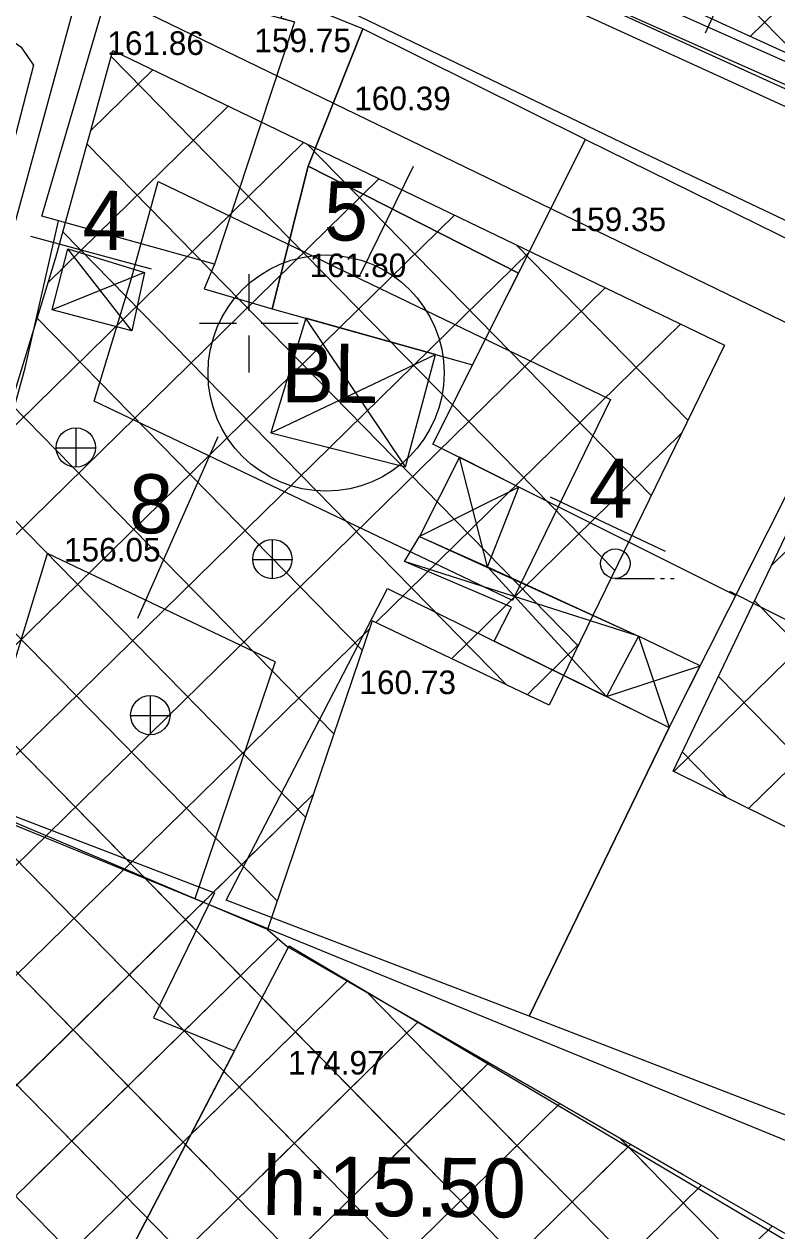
# Model space of a CAD drawing. Extents: x 419677 to 421689, y 4450851 to 4452923.
# Drawn here: x 420488.6 to 420526.8, y 4451753.9 to 4451815.2 of the extents above; entities that cross this region are included whole.
import ezdxf

# ---------------------------------------------------------------- set-up
doc = ezdxf.new("R2010")
doc.units = 0
for name, color, linetype in [('AA_HH', 7, 'Continuous'), ('Level 15', 7, 'Continuous'), ('Level 20', 7, 'Continuous'), ('Level 27', 7, 'Continuous'), ('Level 30', 7, 'Continuous'), ('Level 31', 7, 'Continuous'), ('Level 34', 7, 'Continuous'), ('Level 57', 7, 'Continuous'), ('Level 62', 7, 'Continuous')]:
    doc.layers.add(name, color=color, linetype=linetype)

msp = doc.modelspace()

# ---------------------------------------------------------------- linework, layer by layer
at = {"layer": 'AA_HH'}
for p, q in [((420494.049, 4451799.617), (420490.795, 4451803.78)), ((420494.704, 4451802.577), (420489.997, 4451800.686)), ((420500, 4451802.5), (420500, 4451800.625)), ((420497.5, 4451800), (420499.375, 4451800)), ((420500, 4451800), (420500, 4451800)), ((420500.625, 4451800), (420502.5, 4451800)), ((420507.958, 4451792.695), (420502.901, 4451800.257)), ((420500, 4451799.375), (420500, 4451797.5)), ((420501.121, 4451794.435), (420509.488, 4451798.417)), ((420491.222, 4451792.677), (420491.222, 4451794.677)), ((420490.202, 4451793.667), (420492.202, 4451793.667)), ((420512.123, 4451787.626), (420510.705, 4451793.185)), ((420513.718, 4451791.676), (420508.67, 4451789.167)), ((420501.211, 4451787.007), (420501.211, 4451789.007)), ((420508.67, 4451789.167), (420519.813, 4451784.097)), ((420500.191, 4451787.997), (420502.191, 4451787.997)), ((420519.813, 4451784.097), (420507.909, 4451787.898)), ((420518.175, 4451781.031), (420512.123, 4451787.626)), ((420518.626, 4451787.033), (420520.626, 4451787.033)), ((420520.926, 4451787.033), (420521.126, 4451787.033)), ((420521.426, 4451787.033), (420521.626, 4451787.033)), ((420519.813, 4451784.097), (420521.361, 4451779.457)), ((420518.175, 4451781.031), (420522.941, 4451782.589)), ((420495.008, 4451779.081), (420495.008, 4451781.081)), ((420493.988, 4451780.071), (420495.988, 4451780.071))]:
    msp.add_line(p, q, dxfattribs=at)
for points in [[(420551.918, 4451842.93), (420558.372, 4451856.973), (420558.973, 4451858.155), (420590.573, 4451844.829), (420609.742, 4451837.106), (420610.063, 4451835.933), (420609.25, 4451833.858), (420600.884, 4451813.672), (420587.538, 4451784.255), (420587.047, 4451783.952), (420550.421, 4451801.85), (420510.19, 4451819.713), (420503.919, 4451822.808)], [(420487.081, 4451801.394), (420492.592, 4451821.503), (420492.782, 4451821.776), (420519.418, 4451808.969), (420546.492, 4451796.107), (420583.942, 4451778.504), (420584.277, 4451778.372), (420584.445, 4451777.426), (420579.925, 4451768.104), (420566.033, 4451737.487), (420555.566, 4451714.367), (420554.398, 4451712.351), (420553.51, 4451711.483), (420552.865, 4451711.306), (420551.568, 4451711.331), (420549.773, 4451711.932), (420526.681, 4451725.453), (420502.121, 4451738.644), (420475.545, 4451752.984)], [(420488.629, 4451797.727), (420490.32, 4451805.208)], [(420487.385, 4451793.162), (420488.629, 4451797.727)]]:
    msp.add_lwpolyline(points, dxfattribs=at)
for points in [[(420537.909, 4451831.457), (420534.1, 4451810.244), (420514.286, 4451819.09), (420523.548, 4451838.099)], [(420502.317, 4451815.322), (420498.248, 4451803.007), (420489.482, 4451805.441), (420493.101, 4451817.812)], [(420505.794, 4451814.965), (420502.042, 4451816.475), (420501.625, 4451815.509), (420502.317, 4451815.322), (420498.248, 4451803.007), (420497.731, 4451801.743), (420501.185, 4451800.736), (420503.011, 4451807.985)], [(420505.794, 4451814.965), (420503.011, 4451807.985), (420513.706, 4451802.541), (420517.112, 4451809.341)], [(420524.741, 4451786.159), (420509.356, 4451793.859), (420517.112, 4451809.341), (420532.365, 4451801.823), (420531.406, 4451799.373)], [(420503.011, 4451807.985), (420501.185, 4451800.736), (420511.376, 4451797.89), (420513.706, 4451802.541)], [(420494.704, 4451802.577), (420494.049, 4451799.617), (420489.997, 4451800.686), (420490.795, 4451803.78)], [(420501.121, 4451794.435), (420507.958, 4451792.695), (420509.488, 4451798.417), (420502.901, 4451800.257)], [(420531.406, 4451799.373), (420545.57, 4451792.836), (420540.219, 4451782.004), (420539.822, 4451780.928), (420533.555, 4451768.443), (420528.172, 4451759.412), (420514.245, 4451764.788), (420521.361, 4451779.457)], [(420512.123, 4451787.626), (420513.718, 4451791.676), (420510.705, 4451793.185), (420508.67, 4451789.167)], [(420512.123, 4451787.626), (420519.813, 4451784.097), (420518.175, 4451781.031), (420512.47, 4451783.848), (420513.359, 4451785.575), (420507.909, 4451787.898), (420508.67, 4451789.167)], [(420507.044, 4451786.528), (420521.361, 4451779.457), (420514.245, 4451764.788), (420498.84, 4451770.686)], [(420519.813, 4451784.097), (420518.175, 4451781.031), (420521.361, 4451779.457), (420522.941, 4451782.589)], [(420492.844, 4451750.709), (420477.389, 4451757.316), (420482.842, 4451776.962), (420498.262, 4451771.061), (420495.146, 4451764.707), (420499.268, 4451763.035)], [(420527.904, 4451753.033), (420518.966, 4451735.259), (420492.844, 4451750.709), (420502.043, 4451768.358)]]:
    msp.add_lwpolyline(points, close=True, dxfattribs=at)
for centre, radius in [((420491.207, 4451793.685), 1), ((420501.195, 4451788.016), 1), ((420518.626, 4451787.783), 0.75), ((420494.993, 4451780.089), 1)]:
    msp.add_circle(centre, radius, dxfattribs=at)
at = {"layer": 'Level 15'}
for points in [[(420546.372, 4451834.887), (420545.087, 4451831.892), (420538.676, 4451831.778), (420534.31, 4451808.711), (420515.765, 4451817.142), (420539.209, 4451867.294), (420462.902, 4451896.326), (420453.731, 4451868.879), (420405.398, 4451887.474), (420414.132, 4451911.018)], [(420546.372, 4451834.887), (420545.087, 4451831.892), (420538.676, 4451831.778), (420534.31, 4451808.711), (420515.765, 4451817.142), (420539.209, 4451867.294), (420462.902, 4451896.326), (420453.731, 4451868.879), (420405.398, 4451887.474), (420414.132, 4451911.018)], [(420222.223, 4451877.252), (420228.074, 4451876.266), (420248.804, 4451863.57), (420326.139, 4451846.113), (420346.529, 4451843.843), (420371.043, 4451837.282), (420436.77, 4451811.189), (420449.418, 4451804.129), (420449.587, 4451794.894), (420481.387, 4451791.18), (420478.447, 4451778.441), (420529.287, 4451757.66), (420547.217, 4451742.896), (420596.402, 4451716.716)]]:
    msp.add_lwpolyline(points, dxfattribs=at)
at = {"layer": 'Level 20'}
for p, q in [((420526.044, 4451820.921), (420523.188, 4451814.746)), ((420526.044, 4451820.921), (420523.188, 4451814.746)), ((420505.675, 4451802.495), (420508.375, 4451807.981)), ((420505.675, 4451802.495), (420508.375, 4451807.981)), ((420495.399, 4451807.197), (420518.378, 4451796.121)), ((420495.399, 4451807.197), (420518.378, 4451796.121)), ((420495.058, 4451802.747), (420488.919, 4451804.412)), ((420495.058, 4451802.747), (420488.919, 4451804.412)), ((420498.428, 4451794.233), (420494.342, 4451785.003)), ((420498.428, 4451794.233), (420494.342, 4451785.003)), ((420515.309, 4451791.17), (420521.161, 4451788.416)), ((420515.309, 4451791.17), (420521.161, 4451788.416)), ((420530.129, 4451783.5), (420524.446, 4451786.359)), ((420530.129, 4451783.5), (420524.446, 4451786.359))]:
    msp.add_line(p, q, dxfattribs=at)
for points in [[(420492.132, 4451796.038), (420494.024, 4451802.22), (420495.399, 4451807.197)], [(420492.132, 4451796.038), (420494.024, 4451802.22), (420495.399, 4451807.197)], [(420518.378, 4451796.121), (420513.405, 4451785.902), (420492.132, 4451796.038)], [(420518.378, 4451796.121), (420513.405, 4451785.902), (420492.132, 4451796.038)], [(420485.866, 4451775.568), (420489.765, 4451788.304)], [(420485.866, 4451775.568), (420489.765, 4451788.304)], [(420501.334, 4451782.792), (420489.765, 4451788.304)], [(420501.334, 4451782.792), (420489.765, 4451788.304)], [(420501.334, 4451782.792), (420497.252, 4451770.754)], [(420501.334, 4451782.792), (420497.252, 4451770.754)]]:
    msp.add_lwpolyline(points, dxfattribs=at)
at = {"layer": 'Level 27'}
msp.add_line((420493.09, 4451813.86), (420524.17, 4451798.88), dxfattribs=at)
msp.add_line((420493.09, 4451813.86), (420524.17, 4451798.88), dxfattribs=at)
for points in [[(420563.42, 4451797.05), (420550.616, 4451802.798), (420534.215, 4451810.585), (420514.686, 4451819.517), (420497.23, 4451827.71)], [(420563.42, 4451797.05), (420550.616, 4451802.798), (420534.215, 4451810.585), (420514.686, 4451819.517), (420497.23, 4451827.71)], [(420476.42, 4451757.8), (420482.207, 4451777.282), (420490.183, 4451803.338), (420493.09, 4451813.86)], [(420476.42, 4451757.8), (420482.207, 4451777.282), (420490.183, 4451803.338), (420493.09, 4451813.86)], [(420524.17, 4451798.88), (420515.266, 4451780.585), (420506.264, 4451784.874), (420500.947, 4451769.192), (420501.941, 4451768.327), (420522.079, 4451756.74)], [(420524.17, 4451798.88), (420515.266, 4451780.585), (420506.264, 4451784.874), (420500.947, 4451769.192), (420501.941, 4451768.327), (420527.86, 4451753.414), (420539.93, 4451746.045), (420547.059, 4451758.738), (420549.086, 4451763.627), (420534.784, 4451770.703), (420521.564, 4451777.243), (420530.419, 4451795.73)], [(420545.937, 4451756.74), (420547.059, 4451758.738), (420549.086, 4451763.627), (420534.784, 4451770.703), (420521.564, 4451777.243), (420530.419, 4451795.73)]]:
    msp.add_lwpolyline(points, dxfattribs=at)
at = {"layer": 'Level 31'}
msp.add_circle((420503.926, 4451797.468), 6, dxfattribs=at)
msp.add_circle((420503.926, 4451797.468), 6, dxfattribs=at)
at = {"layer": 'Level 34'}
for p, q in [((420528.07, 4451813.396), (420500.984, 4451841.042)), ((420528.07, 4451813.396), (420500.984, 4451841.042)), ((420525.487, 4451814.577), (420541.041, 4451829.816)), ((420525.487, 4451814.577), (420541.041, 4451829.816)), ((420518.598, 4451787.432), (420493.006, 4451813.554)), ((420518.598, 4451787.432), (420493.006, 4451813.554)), ((420491.965, 4451809.788), (420495.122, 4451812.881)), ((420491.965, 4451809.788), (420495.122, 4451812.881)), ((420489.791, 4451802.058), (420498.953, 4451811.034)), ((420489.791, 4451802.058), (420498.953, 4451811.034)), ((420487.343, 4451794.06), (420502.784, 4451809.188)), ((420487.343, 4451794.06), (420502.784, 4451809.188)), ((420516.74, 4451783.613), (420491.774, 4451809.096)), ((420516.74, 4451783.613), (420491.774, 4451809.096)), ((420520.457, 4451791.251), (420502.973, 4451809.097)), ((420520.457, 4451791.251), (420502.973, 4451809.097)), ((420484.894, 4451786.061), (420506.615, 4451807.341)), ((420484.894, 4451786.061), (420506.615, 4451807.341)), ((420482.446, 4451778.062), (420510.446, 4451805.495)), ((420482.446, 4451778.062), (420510.446, 4451805.495)), ((420513.093, 4451781.62), (420490.542, 4451804.638)), ((420513.093, 4451781.62), (420490.542, 4451804.638)), ((420480.09, 4451770.154), (420514.277, 4451803.648)), ((420480.09, 4451770.154), (420514.277, 4451803.648)), ((420522.315, 4451795.07), (420513.583, 4451803.983)), ((420522.315, 4451795.07), (420513.583, 4451803.983)), ((420477.743, 4451762.255), (420518.108, 4451801.802)), ((420477.743, 4451762.255), (420518.108, 4451801.802)), ((420505.76, 4451783.389), (420489.238, 4451800.252)), ((420505.76, 4451783.389), (420489.238, 4451800.252)), ((420506.453, 4451784.784), (420521.939, 4451799.955)), ((420506.453, 4451784.784), (420521.939, 4451799.955)), ((420504.321, 4451779.143), (420487.905, 4451795.897)), ((420504.321, 4451779.143), (420487.905, 4451795.897)), ((420510.299, 4451782.952), (420521.995, 4451794.41)), ((420510.299, 4451782.952), (420521.995, 4451794.41)), ((420526.569, 4451787.692), (420533.388, 4451794.373)), ((420526.569, 4451787.692), (420533.388, 4451794.373)), ((420521.601, 4451777.225), (420537.286, 4451792.593)), ((420521.601, 4451777.225), (420537.286, 4451792.593)), ((420502.881, 4451774.896), (420486.572, 4451791.542)), ((420502.881, 4451774.896), (420486.572, 4451791.542)), ((420525.399, 4451775.346), (420541.184, 4451790.812)), ((420525.399, 4451775.346), (420541.184, 4451790.812)), ((420501.441, 4451770.65), (420485.239, 4451787.187)), ((420501.441, 4451770.65), (420485.239, 4451787.187)), ((420546.049, 4451765.13), (420525.707, 4451785.892)), ((420546.049, 4451765.13), (420525.707, 4451785.892)), ((420478.125, 4451757.03), (420506.124, 4451784.461)), ((420478.125, 4451757.03), (420506.124, 4451784.461)), ((420514.145, 4451781.119), (420516.785, 4451783.707)), ((420514.145, 4451781.119), (420516.785, 4451783.707)), ((420509.469, 4451756.74), (420483.906, 4451782.832)), ((420545.546, 4451719.918), (420483.906, 4451782.832)), ((420535.181, 4451770.507), (420523.868, 4451782.053)), ((420535.181, 4451770.507), (420523.868, 4451782.053)), ((420503.87, 4451756.74), (420482.573, 4451778.478)), ((420532.897, 4451727.113), (420482.573, 4451778.478)), ((420524.314, 4451775.882), (420522.029, 4451778.215)), ((420524.314, 4451775.882), (420522.029, 4451778.215)), ((420482.038, 4451755.263), (420503.281, 4451776.076)), ((420483.546, 4451756.74), (420503.281, 4451776.076)), ((420498.27, 4451756.74), (420481.262, 4451774.1)), ((420519.309, 4451735.266), (420481.262, 4451774.1)), ((420492.67, 4451756.74), (420479.959, 4451769.714)), ((420507.068, 4451742.044), (420479.959, 4451769.714)), ((420485.95, 4451753.496), (420501.489, 4451768.72)), ((420489.261, 4451756.74), (420501.489, 4451768.72)), ((420489.862, 4451751.729), (420505.004, 4451766.564)), ((420494.977, 4451756.74), (420505.004, 4451766.564)), ((420515.07, 4451756.74), (420506.013, 4451765.984)), ((420554.87, 4451716.117), (420506.013, 4451765.984)), ((420493.946, 4451749.722), (420478.656, 4451765.328)), ((420493.686, 4451749.875), (420508.605, 4451764.493)), ((420500.693, 4451756.74), (420508.605, 4451764.493)), ((420497.259, 4451747.776), (420512.206, 4451762.421)), ((420506.408, 4451756.74), (420512.206, 4451762.421)), ((420500.832, 4451745.677), (420515.807, 4451760.349)), ((420512.124, 4451756.74), (420515.807, 4451760.349)), ((420504.405, 4451743.578), (420519.408, 4451758.277)), ((420517.839, 4451756.74), (420519.408, 4451758.277)), ((420520.669, 4451756.74), (420518.848, 4451758.599)), ((420556.588, 4451720.079), (420518.848, 4451758.599)), ((420508.019, 4451741.519), (420523.009, 4451756.205)), ((420511.674, 4451739.5), (420526.61, 4451754.133))]:
    msp.add_line(p, q, dxfattribs=at)
at = {"layer": 'Level 57'}
msp.add_line((420500.947, 4451769.192), (420482.162, 4451777.134), dxfattribs=at)
msp.add_line((420500.947, 4451769.192), (420482.162, 4451777.134), dxfattribs=at)
at = {"layer": 'Level 62'}
for p, q in [((420489.85, 4451818.197), (420531.575, 4451797.951)), ((420489.85, 4451818.197), (420531.575, 4451797.951)), ((420489.062, 4451813.114), (420485.19, 4451798.263)), ((420489.062, 4451813.114), (420485.19, 4451798.263))]:
    msp.add_line(p, q, dxfattribs=at)
for points in [[(420568.698, 4451791.802), (420549.568, 4451800.528), (420533.159, 4451808.319), (420513.635, 4451817.249), (420486.512, 4451829.979)], [(420568.698, 4451791.802), (420549.568, 4451800.528), (420533.159, 4451808.319), (420513.635, 4451817.249), (420486.512, 4451829.979)], [(420485.19, 4451798.263), (420484.641, 4451797.349), (420483.99, 4451797.245), (420483.329, 4451797.212), (420482.343, 4451797.572), (420481.772, 4451798.438), (420481.671, 4451799.319), (420485.511, 4451814.021), (420486.207, 4451814.584), (420487.057, 4451814.575), (420487.776, 4451814.478), (420488.412, 4451814.041), (420489.062, 4451813.114)], [(420485.19, 4451798.263), (420484.641, 4451797.349), (420483.99, 4451797.245), (420483.329, 4451797.212), (420482.343, 4451797.572), (420481.772, 4451798.438), (420481.671, 4451799.319), (420485.511, 4451814.021), (420486.207, 4451814.584), (420487.057, 4451814.575), (420487.776, 4451814.478), (420488.412, 4451814.041), (420489.062, 4451813.114)]]:
    msp.add_lwpolyline(points, dxfattribs=at)

# ---------------------------------------------------------------- texts
at = {"layer": 'AA_HH'}
for s, p in [('161.86 ', (420492.809, 4451813.63)), ('159.75 ', (420500.283, 4451813.77)), ('160.39', (420505.355, 4451810.823)), ('159.35', (420516.299, 4451804.677)), ('161.80 ', (420503.092, 4451802.341)), ('160.73', (420505.621, 4451781.152)), ('174.97 ', (420501.993, 4451761.823))]:
    msp.add_text(s, height=1.2, dxfattribs=at).set_placement(p)
msp.add_text('156.05 ', height=1.2, rotation=359.99814, dxfattribs=at).set_placement((420490.607, 4451787.891))
at = {"layer": 'Level 20'}
for s, p in [('4', (420491.537, 4451803.743)), ('4', (420491.537, 4451803.743)), ('5', (420503.811, 4451804.211)), ('5', (420503.811, 4451804.211)), ('4', (420517.268, 4451790.133)), ('4', (420517.268, 4451790.133)), ('8', (420493.902, 4451789.334)), ('8', (420493.902, 4451789.334))]:
    msp.add_text(s, height=3, rotation=359.41414, dxfattribs=at).set_placement(p)
at = {"layer": 'Level 30'}
msp.add_text('h:15.50', height=3, rotation=359.41414, dxfattribs=at).set_placement((420500.682, 4451754.688))
msp.add_text('h:15.50', height=3, rotation=359.41414, dxfattribs=at).set_placement((420500.682, 4451754.688))
at = {"layer": 'Level 31'}
msp.add_text('BL', height=3, rotation=359.41414, dxfattribs=at).set_placement((420501.644, 4451795.991))
msp.add_text('BL', height=3, rotation=359.41414, dxfattribs=at).set_placement((420501.644, 4451795.991))

doc.saveas('drawing.dxf')
